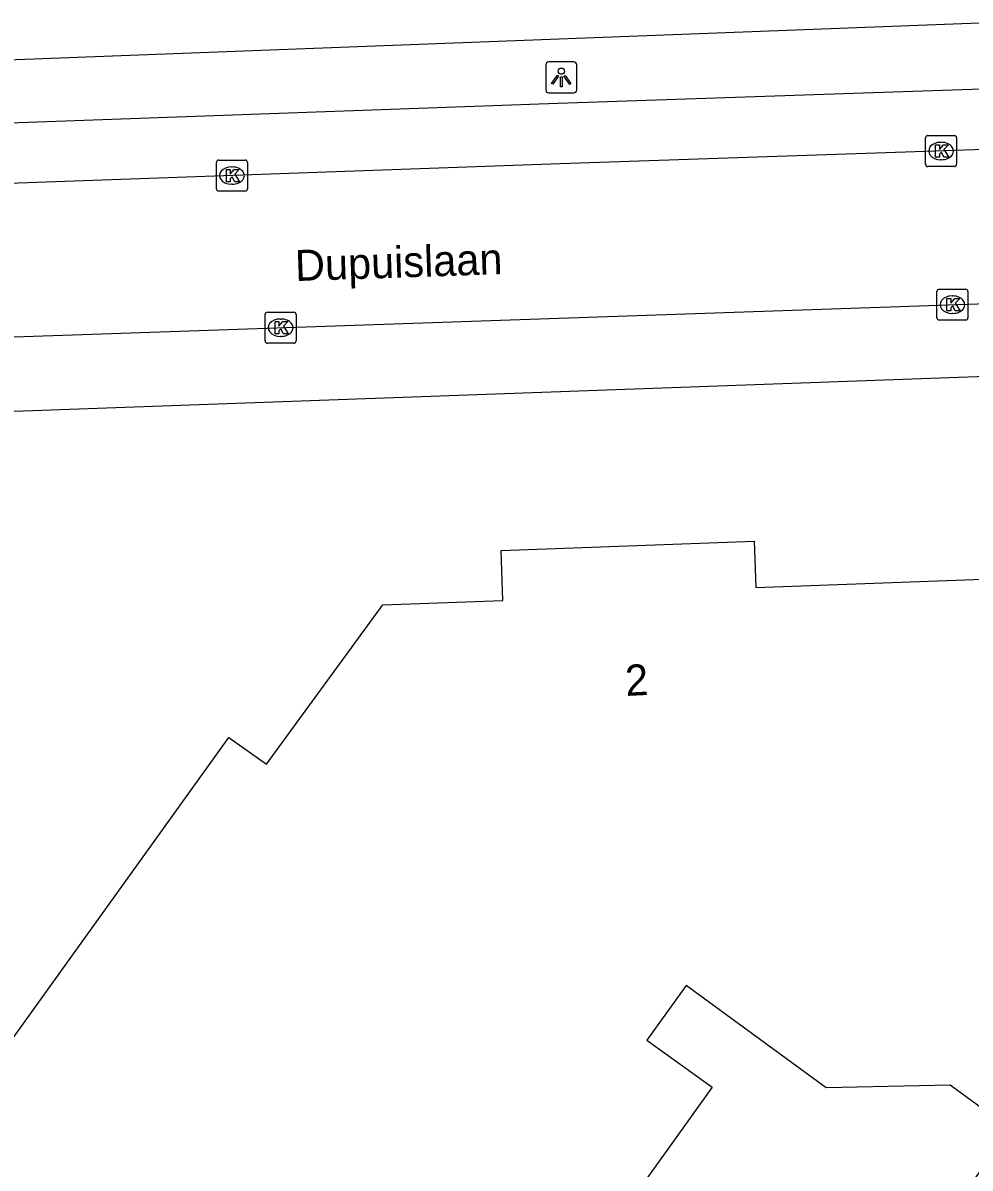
# Model space of a CAD drawing. Extents: x 160557 to 161245, y 385330 to 386505.
# Drawn here: x 160867.47 to 160898.01, y 386056.76 to 386093.68 of the extents above; entities that cross this region are included whole.
import ezdxf

# ---------------------------------------------------------------- set-up
doc = ezdxf.new("R2010")
doc.units = 0
for name, color, linetype in [('IMGEO_Kolk', 7, 'Continuous'), ('IMGEO_Lichtpunt', 7, 'Continuous'), ('IMGEO_Openbare_ruimte_label', 7, 'Continuous'), ('IMGEO_Pand', 7, 'Continuous'), ('IMGEO_Pand_nummerreeks', 7, 'Continuous'), ('IMGEO_Rijbaan_lokaal_open', 7, 'Continuous'), ('IMGEO_Voetpad_open', 7, 'Continuous')]:
    doc.layers.add(name, color=color, linetype=linetype)

msp = doc.modelspace()

# ---------------------------------------------------------------- linework, layer by layer
at = {"layer": 'IMGEO_Kolk'}
for p, q in [((160896.579, 386089.129), (160896.579, 386089.981)), ((160896.654, 386090.055), (160897.506, 386090.055)), ((160897.067, 386089.835), (160897.092, 386089.835)), ((160897.58, 386089.981), (160897.58, 386089.129)), ((160873.71, 386088.336), (160873.71, 386089.188)), ((160873.785, 386089.262), (160874.637, 386089.262)), ((160874.198, 386089.042), (160874.223, 386089.042)), ((160874.711, 386089.188), (160874.711, 386088.336)), ((160897.506, 386089.055), (160896.654, 386089.055)), ((160897.09, 386089.275), (160897.065, 386089.275)), ((160874.221, 386088.482), (160874.196, 386088.482)), ((160874.637, 386088.262), (160873.785, 386088.262)), ((160896.945, 386084.175), (160896.945, 386085.027)), ((160897.02, 386085.101), (160897.872, 386085.101)), ((160897.946, 386085.027), (160897.946, 386084.175)), ((160897.433, 386084.881), (160897.458, 386084.881)), ((160875.281, 386083.433), (160875.281, 386084.285)), ((160875.356, 386084.359), (160876.208, 386084.359)), ((160876.282, 386084.285), (160876.282, 386083.433)), ((160897.456, 386084.321), (160897.431, 386084.321)), ((160875.769, 386084.139), (160875.794, 386084.139)), ((160897.872, 386084.101), (160897.02, 386084.101)), ((160875.792, 386083.579), (160875.767, 386083.579)), ((160876.208, 386083.359), (160875.356, 386083.359))]:
    msp.add_line(p, q, dxfattribs=at)
for points in [[(160896.579, 386089.129), (160896.579, 386089.981)], [(160896.654, 386090.055), (160897.506, 386090.055)], [(160897.58, 386089.981), (160897.58, 386089.129)], [(160896.9, 386089.755), (160897.023, 386089.755), (160897.023, 386089.604), (160897.153, 386089.755), (160897.317, 386089.755), (160897.171, 386089.604), (160897.324, 386089.355), (160897.172, 386089.355), (160897.087, 386089.519), (160897.023, 386089.452), (160897.023, 386089.355), (160896.9, 386089.355), (160896.9, 386089.755)], [(160873.71, 386088.336), (160873.71, 386089.188)], [(160873.785, 386089.262), (160874.637, 386089.262)], [(160874.711, 386089.188), (160874.711, 386088.336)], [(160897.506, 386089.055), (160896.654, 386089.055)], [(160874.031, 386088.962), (160874.154, 386088.962), (160874.154, 386088.811), (160874.284, 386088.962), (160874.448, 386088.962), (160874.302, 386088.811), (160874.455, 386088.562), (160874.303, 386088.562), (160874.218, 386088.726), (160874.154, 386088.659), (160874.154, 386088.562), (160874.031, 386088.562), (160874.031, 386088.962)], [(160874.637, 386088.262), (160873.785, 386088.262)], [(160896.945, 386084.175), (160896.945, 386085.027)], [(160897.02, 386085.101), (160897.872, 386085.101)], [(160897.946, 386085.027), (160897.946, 386084.175)], [(160897.266, 386084.801), (160897.389, 386084.801), (160897.389, 386084.65), (160897.519, 386084.801), (160897.683, 386084.801), (160897.537, 386084.65), (160897.69, 386084.401), (160897.538, 386084.401), (160897.453, 386084.565), (160897.389, 386084.498), (160897.389, 386084.401), (160897.266, 386084.401), (160897.266, 386084.801)], [(160875.281, 386083.433), (160875.281, 386084.285)], [(160875.356, 386084.359), (160876.208, 386084.359)], [(160876.282, 386084.285), (160876.282, 386083.433)], [(160875.602, 386084.059), (160875.725, 386084.059), (160875.725, 386083.908), (160875.855, 386084.059), (160876.019, 386084.059), (160875.873, 386083.908), (160876.026, 386083.659), (160875.874, 386083.659), (160875.789, 386083.823), (160875.725, 386083.756), (160875.725, 386083.659), (160875.602, 386083.659), (160875.602, 386084.059)], [(160897.872, 386084.101), (160897.02, 386084.101)], [(160876.208, 386083.359), (160875.356, 386083.359)]]:
    msp.add_lwpolyline(points, dxfattribs=at)
for centre, start, end in [((160896.656, 386089.979), 91.552, 178.448), ((160896.656, 386089.979), 91.552, 178.448), ((160897.504, 386089.979), 1.552, 88.448), ((160897.504, 386089.979), 1.552, 88.448), ((160873.787, 386089.186), 91.552, 178.448), ((160873.787, 386089.186), 91.552, 178.448), ((160874.635, 386089.186), 1.552, 88.448), ((160874.635, 386089.186), 1.552, 88.448), ((160896.656, 386089.131), 181.552, 268.448), ((160896.656, 386089.131), 181.552, 268.448), ((160897.504, 386089.131), 271.552, 358.448), ((160897.504, 386089.131), 271.552, 358.448), ((160873.787, 386088.338), 181.552, 268.448), ((160873.787, 386088.338), 181.552, 268.448), ((160874.635, 386088.338), 271.552, 358.448), ((160874.635, 386088.338), 271.552, 358.448), ((160897.022, 386085.025), 91.552, 178.448), ((160897.022, 386085.025), 91.552, 178.448), ((160897.87, 386085.025), 1.552, 88.448), ((160897.87, 386085.025), 1.552, 88.448), ((160875.358, 386084.283), 91.552, 178.448), ((160875.358, 386084.283), 91.552, 178.448), ((160876.206, 386084.283), 1.552, 88.448), ((160876.206, 386084.283), 1.552, 88.448), ((160897.022, 386084.177), 181.552, 268.448), ((160897.022, 386084.177), 181.552, 268.448), ((160897.87, 386084.177), 271.552, 358.448), ((160897.87, 386084.177), 271.552, 358.448), ((160875.358, 386083.435), 181.552, 268.448), ((160875.358, 386083.435), 181.552, 268.448), ((160876.206, 386083.435), 271.552, 358.448), ((160876.206, 386083.435), 271.552, 358.448)]:
    msp.add_arc(centre, 0.0765, start, end, dxfattribs=at)
for centre, major_axis, ratio, start_param, end_param in [((160897.066, 386089.555), (-0.387, 0.002), 0.722429, 4.712389, 7.853982), ((160897.091, 386089.555), (-0.39, 0.002), 0.717154, 1.570796, 4.712389), ((160874.197, 386088.762), (-0.387, 0.002), 0.722429, 4.712389, 7.853982), ((160874.222, 386088.762), (-0.39, 0.002), 0.717154, 1.570796, 4.712389), ((160897.432, 386084.601), (-0.387, 0.002), 0.722429, 4.712389, 7.853982), ((160897.457, 386084.601), (-0.39, 0.002), 0.717154, 1.570796, 4.712389), ((160875.768, 386083.859), (-0.387, 0.002), 0.722429, 4.712389, 7.853982), ((160875.793, 386083.859), (-0.39, 0.002), 0.717154, 1.570796, 4.712389)]:
    msp.add_ellipse(centre, major_axis=major_axis, ratio=ratio, start_param=start_param, end_param=end_param, dxfattribs=at)
at = {"layer": 'IMGEO_Lichtpunt'}
for p, q in [((160885.234, 386092.426), (160884.426, 386092.426)), ((160885.234, 386092.426), (160884.426, 386092.426)), ((160884.332, 386092.331), (160884.332, 386091.524)), ((160884.332, 386092.331), (160884.332, 386091.524)), ((160885.328, 386091.524), (160885.328, 386092.331)), ((160885.328, 386091.524), (160885.328, 386092.331)), ((160884.426, 386091.43), (160885.234, 386091.43)), ((160884.426, 386091.43), (160885.234, 386091.43))]:
    msp.add_line(p, q, dxfattribs=at)
for points in [[(160884.706, 386091.995), (160884.745, 386091.967), (160884.557, 386091.705), (160884.519, 386091.732), (160884.706, 386091.995)], [(160884.918, 386091.967), (160884.956, 386091.994), (160885.143, 386091.732), (160885.104, 386091.704), (160884.918, 386091.967)], [(160884.808, 386091.947), (160884.855, 386091.947), (160884.855, 386091.625), (160884.808, 386091.625), (160884.808, 386091.947)]]:
    msp.add_lwpolyline(points, dxfattribs=at)
msp.add_circle((160884.831, 386092.129), 0.0994, dxfattribs=at)
for centre, start, end in [((160884.426, 386092.331), 90, 180), ((160884.426, 386092.331), 90, 180), ((160885.234, 386092.331), 0, 90), ((160885.234, 386092.331), 0, 90), ((160884.426, 386091.524), 180, 270), ((160884.426, 386091.524), 180, 270), ((160885.234, 386091.524), 270, 0), ((160885.234, 386091.524), 270, 360)]:
    msp.add_arc(centre, 0.0946, start, end, dxfattribs=at)
at = {"layer": 'IMGEO_Pand'}
for points in [[(160864.115, 386056.74), (160874.11, 386070.651), (160875.321, 386069.782), (160879.081, 386074.925), (160882.948, 386075.068), (160882.888, 386076.676), (160891.052, 386076.978), (160891.108, 386075.48), (160915.422, 386076.378), (160915.366, 386077.876), (160927.477, 386078.323), (160927.663, 386073.327), (160927.834, 386068.749), (160923.585, 386068.614), (160920.03, 386063.744), (160930.86, 386055.842)], [(160897.9, 386056.052), (160899.327, 386058.007), (160897.373, 386059.434), (160893.377, 386059.354), (160888.854, 386062.656), (160887.586, 386060.886), (160889.699, 386059.371), (160883.926, 386051.316)]]:
    msp.add_lwpolyline(points, dxfattribs=at)
at = {"layer": 'IMGEO_Rijbaan_lokaal_open'}
for points in [[(160952.571, 386091.608), (160944.464, 386091.339), (160932.011, 386090.842), (160914.373, 386090.138), (160884.792, 386089.139), (160857.36, 386088.159)], [(160854.998, 386083.009), (160864.667, 386083.479), (160909.861, 386085.027), (160928.033, 386085.691)]]:
    msp.add_lwpolyline(points, dxfattribs=at)
at = {"layer": 'IMGEO_Voetpad_open'}
for points in [[(160898.503, 386093.685), (160898.321, 386093.678), (160856.791, 386092.093)], [(160860.741, 386090.243), (160884.724, 386091.1), (160914.301, 386092.099), (160944.392, 386093.3), (160949.114, 386093.457)], [(160857.319, 386080.813), (160928.689, 386083.378)]]:
    msp.add_lwpolyline(points, dxfattribs=at)

# ---------------------------------------------------------------- texts
at = {"layer": 'IMGEO_Openbare_ruimte_label'}
msp.add_text('Dupuislaan', height=1, rotation=1.9493, dxfattribs=at).set_placement((160876.261, 386085.361))
at = {"layer": 'IMGEO_Pand_nummerreeks'}
msp.add_text('2', height=1, rotation=2.8904, dxfattribs=at).set_placement((160886.916, 386071.984))

doc.saveas('drawing.dxf')
